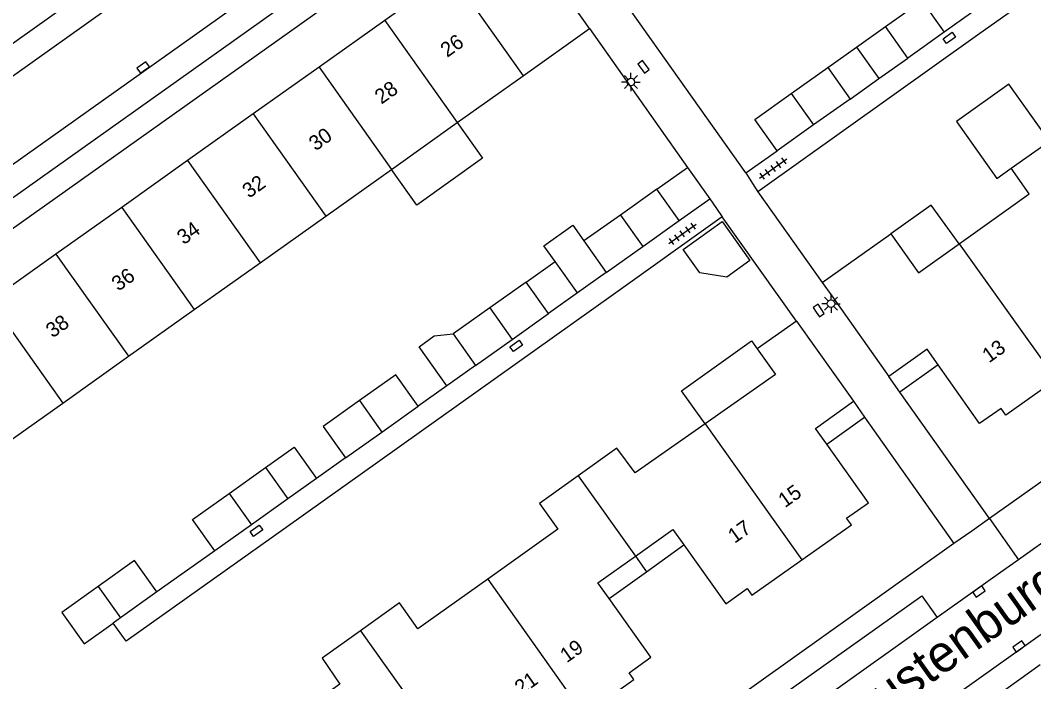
# Model space of a CAD drawing. Extents: x 124000 to 128010, y 398999 to 403000.
# Drawn here: x 126809 to 126877.4, y 400134.3 to 400178.9 of the extents above; entities that cross this region are included whole.
import ezdxf

# ---------------------------------------------------------------- set-up
doc = ezdxf.new("R2010")
doc.units = 0
for name, color, linetype in [('gg-afsc-erfafscheiding', 7, 'Continuous'), ('gg-afsc-muur', 7, 'Continuous'), ('gg-anno-huisnummerreeks BGT', 7, 'Continuous'), ('gg-anno-openbare ruimte label', 7, 'Continuous'), ('gg-bbg-bijgebouw', 7, 'Continuous'), ('gg-bbg-gedigitaliseerde bebouwing', 7, 'Continuous'), ('gg-bbg-gedigitaliseerde bijgebouw', 7, 'Continuous'), ('gg-bbg-hoofdgebouw', 7, 'Continuous'), ('gg-bbg-luifel en loopbrug', 7, 'Continuous'), ('gg-bbg-tussenscheiding', 7, 'Continuous'), ('gg-knt-verharding', 7, 'Continuous'), ('gg-knt-verharding nz', 7, 'Continuous'), ('gt-grn-weggrens', 7, 'Continuous'), ('gt-symb-kolk', 7, 'Continuous'), ('gt-symb-kolk center center', 7, 'Continuous'), ('gt-symb-lichtmast', 7, 'Continuous'), ('gt-symb-tegel verharding', 7, 'Continuous')]:
    doc.layers.add(name, color=color, linetype=linetype)

# ---------------------------------------------------------------- blocks, each defined once
blk = doc.blocks.new('gt0-KOLKCC')
at = {"layer": 'gt-symb-kolk center center'}
blk.add_lwpolyline([(-0.375, 0.2), (0.375, 0.2), (0.375, -0.2), (-0.375, -0.2)], close=True, dxfattribs=at)
blk = doc.blocks.new('gt0-KOLK')
at = {"layer": 'gt-symb-kolk'}
blk.add_lwpolyline([(0, 0), (0.375, 0), (0.375, 0.4), (-0.375, 0.4), (-0.375, 0), (0, 0)], dxfattribs=at)
blk = doc.blocks.new('gt0-LMAST')
at = {"layer": 'gt-symb-lichtmast'}
for p, q in [((-0.182, 0.173), (-0.447, 0.438)), ((-0.005, 0.246), (-0.005, 0.621)), ((0.172, 0.173), (0.437, 0.438)), ((-0.255, -0.004), (-0.63, -0.004)), ((-0.182, -0.181), (-0.447, -0.446)), ((-0.005, -0.254), (-0.005, -0.629)), ((0.437, -0.446), (0.172, -0.181)), ((0.245, -0.004), (0.62, -0.004))]:
    blk.add_line(p, q, dxfattribs=at)
blk.add_circle((-0.005, -0.004), 0.25, dxfattribs=at)
blk = doc.blocks.new('gt0-TEG1')
at = {"layer": 'gt-symb-tegel verharding'}
for p, q in [((-1.125, 0), (1.125, 0)), ((-0.9, -0.25), (-0.9, 0.25)), ((-0.45, -0.25), (-0.45, 0.25)), ((0, -0.25), (0, 0.25)), ((0.45, -0.25), (0.45, 0.25)), ((0.9, -0.25), (0.9, 0.25))]:
    blk.add_line(p, q, dxfattribs=at)

msp = doc.modelspace()

# ---------------------------------------------------------------- linework, layer by layer
at = {"layer": 'gg-afsc-erfafscheiding'}
for p, q in [((126857.962, 400168.6), (126860.063, 400170.077)), ((126848.869, 400160.292), (126826.947, 400144.702)), ((126837.795, 400154.248), (126835.859, 400152.872)), ((126830.944, 400149.379), (126829.004, 400148)), ((126822.141, 400143.122), (126818.236, 400140.347))]:
    msp.add_line(p, q, dxfattribs=at)
at = {"layer": 'gg-afsc-muur'}
for p, q in [((126888.334, 400188.389), (126873.581, 400177.875)), ((126857.962, 400168.6), (126849.839, 400180.048)), ((126847.413, 400178.323), (126854.019, 400168.97)), ((126873.581, 400177.875), (126858.757, 400167.31)), ((126858.757, 400167.31), (126863.105, 400161.2)), ((126856.366, 400165.624), (126848.869, 400160.292)), ((126861.359, 400158.613), (126856.366, 400165.624)), ((126865.966, 400152.134), (126871.991, 400143.608))]:
    msp.add_line(p, q, dxfattribs=at)
msp.add_lwpolyline([(126826.947, 400144.702), (126816.155, 400137.027), (126815.286, 400138.249)], dxfattribs=at)
at = {"layer": 'gg-bbg-bijgebouw'}
for p, q in [((126867.369, 400178.458), (126869.827, 400180.205)), ((126873.79, 400179.832), (126871.333, 400178.086)), ((126868.875, 400176.339), (126867.369, 400178.458)), ((126871.333, 400178.086), (126868.875, 400176.339)), ((126861.019, 400173.946), (126863.48, 400175.695)), ((126863.48, 400175.695), (126864.987, 400173.576)), ((126864.987, 400173.576), (126862.525, 400171.827)), ((126862.525, 400171.827), (126860.063, 400170.077)), ((126851.958, 400167.505), (126849.497, 400165.756)), ((126853.464, 400165.386), (126851.958, 400167.505)), ((126849.497, 400165.756), (126847.035, 400164.006)), ((126851.003, 400163.637), (126853.464, 400165.386)), ((126847.035, 400164.006), (126848.541, 400161.887)), ((126848.541, 400161.887), (126851.003, 400163.637)), ((126843.139, 400161.237), (126840.682, 400159.49)), ((126844.645, 400159.117), (126843.139, 400161.237)), ((126840.682, 400159.49), (126838.224, 400157.743)), ((126842.187, 400157.37), (126844.645, 400159.117)), ((126838.224, 400157.743), (126839.73, 400155.624)), ((126839.73, 400155.624), (126842.187, 400157.37)), ((126833.401, 400151.125), (126835.859, 400152.872)), ((126830.944, 400149.379), (126833.401, 400151.125)), ((126823.096, 400146.991), (126825.558, 400148.74)), ((126825.558, 400148.74), (126827.064, 400146.621)), ((126827.064, 400146.621), (126824.603, 400144.872)), ((126824.603, 400144.872), (126822.141, 400143.122)), ((126818.236, 400140.347), (126815.779, 400138.6)), ((126815.779, 400138.6), (126815.286, 400138.249))]:
    msp.add_line(p, q, dxfattribs=at)
for points in [[(126860.063, 400170.077), (126858.557, 400172.197), (126861.019, 400173.946)], [(126835.859, 400152.872), (126834.352, 400154.991), (126831.895, 400153.245)], [(126831.895, 400153.245), (126829.437, 400151.498), (126830.944, 400149.379)], [(126822.141, 400143.122), (126820.634, 400145.241), (126823.096, 400146.991)], [(126818.236, 400140.347), (126816.73, 400142.466), (126814.273, 400140.719)], [(126814.273, 400140.719), (126811.815, 400138.972), (126813.322, 400136.853), (126815.286, 400138.249)]]:
    msp.add_lwpolyline(points, dxfattribs=at)
at = {"layer": 'gg-bbg-gedigitaliseerde bebouwing'}
for p, q in [((126872.33, 400163.805), (126877.067, 400167.174)), ((126863.105, 400161.2), (126867.724, 400164.481)), ((126867.724, 400164.481), (126869.589, 400161.855)), ((126869.589, 400161.855), (126872.33, 400163.805))]:
    msp.add_line(p, q, dxfattribs=at)
at = {"layer": 'gg-bbg-gedigitaliseerde bijgebouw'}
msp.add_lwpolyline([(126854.855, 400161.864), (126853.73, 400163.443), (126856.356, 400165.314), (126858.227, 400162.688), (126856.66, 400161.571), (126854.855, 400161.864)], dxfattribs=at)
at = {"layer": 'gg-bbg-hoofdgebouw'}
for p, q in [((126847.413, 400178.323), (126842.519, 400185.211)), ((126838.037, 400182.027), (126833.603, 400178.876)), ((126833.603, 400178.876), (126829.167, 400175.724)), ((126842.93, 400175.138), (126847.413, 400178.323)), ((126829.167, 400175.724), (126824.732, 400172.573)), ((126838.495, 400171.987), (126842.93, 400175.138)), ((126824.732, 400172.573), (126820.298, 400169.423)), ((126834.06, 400168.836), (126838.495, 400171.987)), ((126875.849, 400168.909), (126878.429, 400170.738)), ((126820.298, 400169.423), (126815.863, 400166.272)), ((126829.625, 400165.685), (126834.06, 400168.836)), ((126877.067, 400167.174), (126875.849, 400168.909)), ((126815.863, 400166.272), (126811.427, 400163.12)), ((126825.19, 400162.534), (126829.625, 400165.685)), ((126811.427, 400163.12), (126806.992, 400159.969)), ((126820.755, 400159.382), (126825.19, 400162.534)), ((126863.105, 400161.2), (126863.742, 400160.305)), ((126863.742, 400160.305), (126867.588, 400154.878)), ((126816.32, 400156.232), (126820.755, 400159.382)), ((126861.359, 400158.613), (126858.716, 400156.728)), ((126861.359, 400158.613), (126865.209, 400153.205)), ((126811.885, 400153.081), (126816.32, 400156.232)), ((126807.45, 400149.929), (126811.885, 400153.081))]:
    msp.add_line(p, q, dxfattribs=at)
for points in [[(126858.716, 400156.728), (126859.947, 400155.011), (126855.2, 400151.682)], [(126870.921, 400155.655), (126870.171, 400156.717), (126867.588, 400154.878)], [(126878.872, 400154.677), (126875.483, 400152.26), (126875.177, 400152.716), (126873.713, 400151.701), (126870.921, 400155.655)], [(126863.407, 400150.311), (126862.653, 400151.37), (126865.209, 400153.205)], [(126855.2, 400151.682), (126850.484, 400148.374), (126849.258, 400150.036), (126846.654, 400148.173)], [(126861.731, 400142.508), (126865.088, 400144.884), (126864.75, 400145.328), (126866.217, 400146.365), (126863.407, 400150.311)], [(126846.654, 400148.173), (126844.045, 400146.307), (126845.269, 400144.573), (126840.545, 400141.215)], [(126850.506, 400142.763), (126853.032, 400144.56), (126853.772, 400143.52)], [(126853.772, 400143.52), (126856.604, 400139.538), (126858.053, 400140.584), (126858.366, 400140.127), (126861.731, 400142.508)], [(126848.735, 400139.909), (126847.981, 400140.968), (126850.506, 400142.763)], [(126840.545, 400141.215), (126835.829, 400137.862), (126834.597, 400139.605), (126831.968, 400137.734)], [(126847.042, 400132.076), (126850.402, 400134.453), (126850.092, 400134.896), (126851.554, 400135.945), (126848.735, 400139.909)], [(126831.968, 400137.734), (126829.376, 400135.89), (126830.573, 400134.143), (126825.868, 400130.789)]]:
    msp.add_lwpolyline(points, dxfattribs=at)
at = {"layer": 'gg-bbg-luifel en loopbrug'}
for p, q in [((126865.425, 400177.077), (126867.369, 400178.458)), ((126863.48, 400175.695), (126865.425, 400177.077)), ((126865.425, 400177.077), (126866.931, 400174.958)), ((126866.931, 400174.958), (126868.875, 400176.339)), ((126864.987, 400173.576), (126866.931, 400174.958)), ((126851.958, 400167.505), (126854.019, 400168.97)), ((126854.019, 400168.97), (126855.522, 400166.843)), ((126853.464, 400165.386), (126855.522, 400166.843)), ((126843.139, 400161.237), (126845.086, 400162.621)), ((126846.593, 400160.502), (126845.086, 400162.621)), ((126848.541, 400161.887), (126846.593, 400160.502)), ((126846.593, 400160.502), (126844.645, 400159.117)), ((126839.73, 400155.624), (126837.795, 400154.248)), ((126870.921, 400155.655), (126868.34, 400153.818)), ((126868.34, 400153.818), (126867.588, 400154.878)), ((126865.209, 400153.205), (126865.966, 400152.134)), ((126863.407, 400150.311), (126865.966, 400152.134)), ((126829.004, 400148), (126827.064, 400146.621)), ((126851.253, 400141.714), (126853.772, 400143.52)), ((126850.506, 400142.763), (126851.253, 400141.714)), ((126848.735, 400139.909), (126851.253, 400141.714))]:
    msp.add_line(p, q, dxfattribs=at)
for points in [[(126878.429, 400170.738), (126875.7, 400174.571), (126872.163, 400172.052), (126874.888, 400168.225), (126875.849, 400168.909)], [(126838.495, 400171.987), (126840.203, 400169.582), (126835.768, 400166.431), (126834.06, 400168.836)], [(126872.33, 400163.805), (126870.455, 400166.421), (126867.724, 400164.481)], [(126845.086, 400162.621), (126844.332, 400163.682), (126846.281, 400165.067), (126847.035, 400164.006)], [(126837.795, 400154.248), (126835.931, 400156.869), (126836.94, 400157.606), (126838.224, 400157.743)], [(126855.2, 400151.682), (126853.616, 400153.905), (126858.333, 400157.266), (126858.716, 400156.728)], [(126825.558, 400148.74), (126827.499, 400150.119), (126829.004, 400148)]]:
    msp.add_lwpolyline(points, dxfattribs=at)
at = {"layer": 'gg-bbg-tussenscheiding'}
for p, q in [((126838.037, 400182.027), (126842.93, 400175.138)), ((126869.827, 400180.205), (126871.333, 400178.086)), ((126833.603, 400178.876), (126838.495, 400171.987)), ((126829.167, 400175.724), (126834.06, 400168.836)), ((126861.019, 400173.946), (126862.525, 400171.827)), ((126824.732, 400172.573), (126829.625, 400165.685)), ((126820.298, 400169.423), (126825.19, 400162.534)), ((126815.863, 400166.272), (126820.755, 400159.382)), ((126849.497, 400165.756), (126851.003, 400163.637)), ((126872.33, 400163.805), (126878.872, 400154.677)), ((126811.427, 400163.12), (126816.32, 400156.232)), ((126806.992, 400159.969), (126811.885, 400153.081)), ((126840.682, 400159.49), (126842.187, 400157.37)), ((126831.895, 400153.245), (126833.401, 400151.125)), ((126855.2, 400151.682), (126861.731, 400142.508)), ((126846.654, 400148.173), (126850.506, 400142.763)), ((126823.096, 400146.991), (126824.603, 400144.872)), ((126840.545, 400141.215), (126847.042, 400132.076)), ((126814.273, 400140.719), (126815.779, 400138.6)), ((126831.968, 400137.734), (126835.817, 400132.316))]:
    msp.add_line(p, q, dxfattribs=at)
at = {"layer": 'gg-knt-verharding'}
for p, q in [((126919.303, 400177.207), (126874.387, 400145.292)), ((126857.962, 400168.6), (126858.401, 400167.888)), ((126858.401, 400167.888), (126858.757, 400167.31)), ((126855.522, 400166.843), (126855.967, 400166.2)), ((126855.967, 400166.2), (126856.366, 400165.624)), ((126874.387, 400145.292), (126868.34, 400153.818)), ((126879.689, 400144.9), (126876.351, 400142.525)), ((126871.991, 400143.608), (126827.905, 400112.294)), ((126876.351, 400142.525), (126875.124, 400141.652)), ((126875.124, 400141.652), (126870.86, 400138.617)), ((126864.944, 400128.324), (126878.352, 400137.845)), ((126877.813, 400135.427), (126836.264, 400105.942))]:
    msp.add_line(p, q, dxfattribs=at)
for points in [[(126844.016, 400200.341), (126842.883, 400201.77), (126799.83, 400171.164), (126800.88, 400169.702)], [(126803.646, 400165.73), (126804.73, 400164.264), (126839.363, 400188.863), (126838.317, 400190.36)], [(126796.417, 400156.152), (126796.357, 400156.244), (126840.746, 400187.761)], [(126828.741, 400110.904), (126869.811, 400140.09), (126870.86, 400138.617)]]:
    msp.add_lwpolyline(points, dxfattribs=at)
at = {"layer": 'gg-knt-verharding nz'}
for p, q in [((126844.016, 400200.341), (126800.88, 400169.702)), ((126803.646, 400165.73), (126838.317, 400190.36)), ((126870.86, 400138.617), (126862.043, 400132.347))]:
    msp.add_line(p, q, dxfattribs=at)
at = {"layer": 'gt-grn-weggrens'}
for p, q in [((126874.387, 400145.292), (126873.189, 400144.45)), ((126874.387, 400145.292), (126876.351, 400142.525)), ((126873.189, 400144.45), (126871.991, 400143.608))]:
    msp.add_line(p, q, dxfattribs=at)

# ---------------------------------------------------------------- block references
at = {"layer": 'gt-symb-kolk'}
for p, rotation in [((126817.422, 400175.537), 35.4378014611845), ((126850.888, 400175.627), -54.11588683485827), ((126862.704, 400159.206), -55.59476571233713), ((126873.557, 400140.539), -144.56219854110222), ((126876.494, 400136.513), 35.43780145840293)]:
    msp.add_blockref('gt0-KOLK', p, dxfattribs=dict(at, rotation=rotation))
at = {"layer": 'gt-symb-kolk center center'}
for p, rotation in [((126871.679, 400177.694), 35.47103932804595), ((126842.468, 400156.932), 35.47103932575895), ((126824.945, 400144.476), 35.47103932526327)]:
    msp.add_blockref('gt0-KOLKCC', p, dxfattribs=dict(at, rotation=rotation))
at = {"layer": 'gt-symb-lichtmast'}
for p in [(126850.206, 400174.727), (126863.703, 400159.784)]:
    msp.add_blockref('gt0-LMAST', p, dxfattribs=at)
at = {"layer": 'gt-symb-tegel verharding', "rotation": 35.43780146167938}
for p in [(126859.8, 400168.891), (126853.675, 400164.488)]:
    msp.add_blockref('gt0-TEG1', p, dxfattribs=at)

# ---------------------------------------------------------------- texts
at = {"layer": 'gg-anno-huisnummerreeks BGT'}
for s, rotation, p in [('26', 35.4, (126837.809, 400176.343)), ('28', 35.4, (126833.374, 400173.192)), ('30', 35.4, (126828.937, 400170.04)), ('32', 35.4, (126824.447, 400166.85)), ('34', 35.4, (126820.039, 400163.718)), ('36', 35.4, (126815.634, 400160.588)), ('38', 35.4, (126811.197, 400157.436)), ('13', 35.5, (126874.349, 400155.751)), ('15', 35.3, (126860.59, 400145.988)), ('17', 35.3, (126857.197, 400143.587)), ('19', 35.3, (126845.874, 400135.536)), ('21', 35.3, (126842.81, 400133.368))]:
    msp.add_text(s, height=1, rotation=rotation, dxfattribs=at).set_placement(p)
at = {"layer": 'gg-anno-openbare ruimte label'}
msp.add_text('Rustenburgstraat', height=2.5, rotation=35.4, dxfattribs=at).set_placement((126865.454, 400130.629))

doc.saveas('drawing.dxf')
